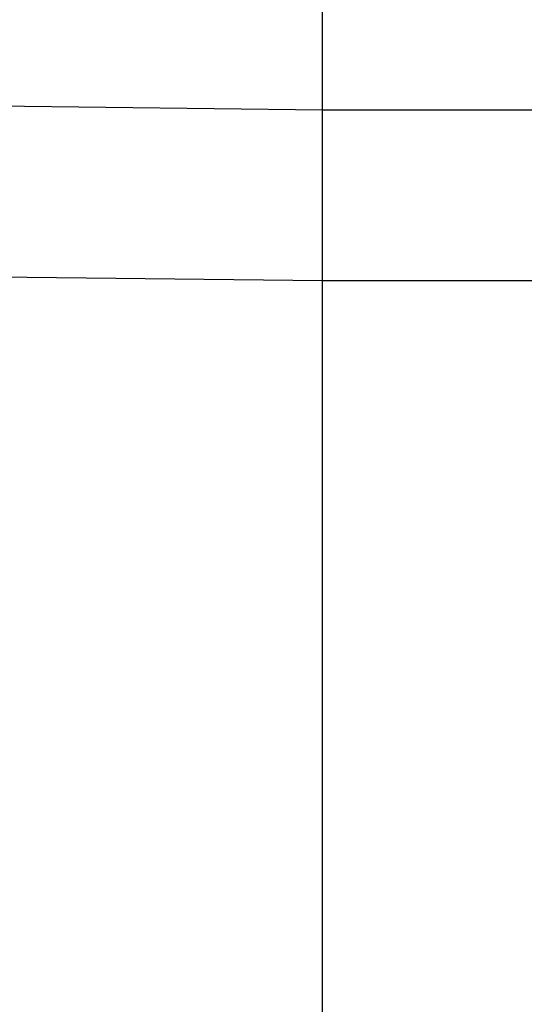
# Model space of a CAD drawing. Extents: x -270 to 272, y -152 to 146.
# Tile 712 of 1056: x 229.53 to 230.59, y -20.58 to -18.5. Entities that reach past the tile are written whole.
import ezdxf

# ---------------------------------------------------------------- set-up
doc = ezdxf.new("R2010")
doc.units = 0
doc.layers.get('0').update_dxf_attribs({"linetype": 'CONTINUOUS'})

msp = doc.modelspace()

# ---------------------------------------------------------------- linework, layer by layer
for p, q in [((230.168, -18.6946), (230.168, -17.0546)), ((228.568, -18.6747), (230.168, -18.6946)), ((230.168, -18.6946), (232.718, -18.6946)), ((230.168, -19.0546), (230.168, -18.6946)), ((230.168, -19.0546), (228.568, -19.0362)), ((232.718, -19.0546), (230.168, -19.0546)), ((230.168, -20.6946), (230.168, -19.0546))]:
    msp.add_line(p, q)

doc.saveas('drawing.dxf')
